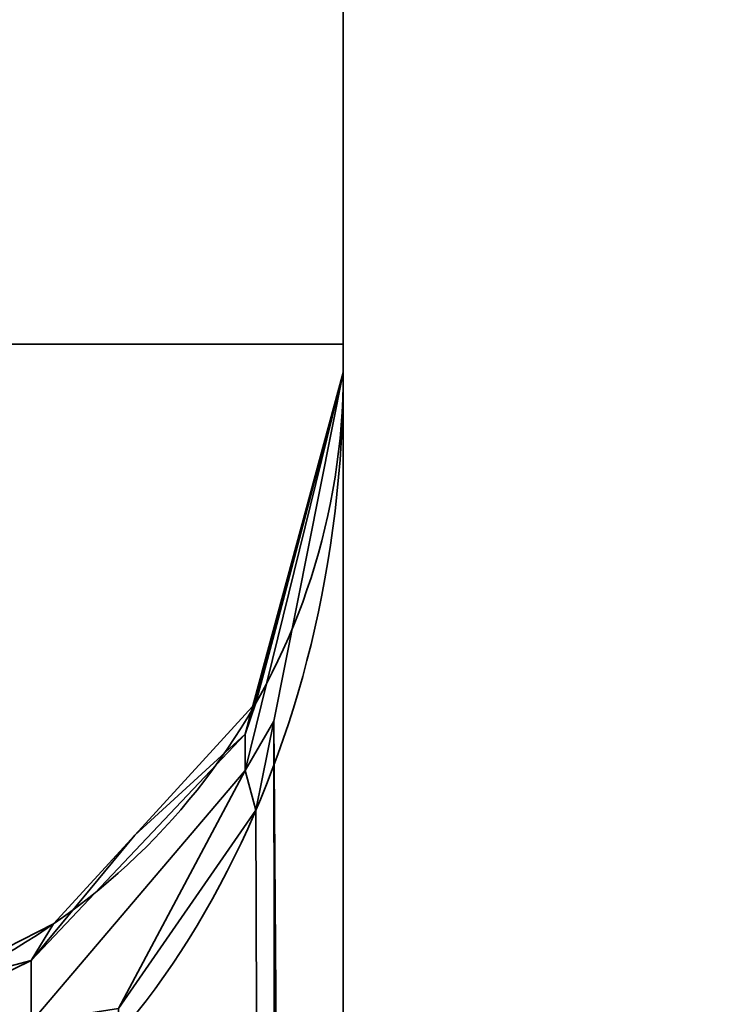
# Model space of a CAD drawing. Header units: millimetres. Extents: x -603 to 3703, y -115 to 193.
# Tile 468 of 656: x 2484.82 to 2486.3, y -6.98 to -4.92. Entities that reach past the tile are written whole.
import ezdxf

# ---------------------------------------------------------------- set-up
doc = ezdxf.new("R2010")
doc.units = ezdxf.units.MM
doc.layers.add('151', color=7, linetype='Continuous', true_color=0xffffff)

# ---------------------------------------------------------------- blocks, each defined once
blk = doc.blocks.new('UG_SURFACE_003')
at = {"layer": '151', "color": 252, "linetype": 'Continuous', "lineweight": 35}
for points in [[(3703.0001, -18, 2212.25), (3703.0001, 174.4, 2212.25), (2296.9999, 174.4, 2212.25), (2296.9999, -18, 2212.25)], [(2447, -18, 2062.2499), (2447, 174.4, 2062.2499), (3553, 174.4, 2062.2499), (3553, -18, 2062.2499)]]:
    blk.add_3dface(points, dxfattribs=at)
blk = doc.blocks.new('UG_SURFACE_165')
at = {"layer": '151', "color": 252, "linetype": 'Continuous', "lineweight": 35}
for points in [[(2485.5001, -29.92, 2021.75), (2485.5001, 14.42, 2021.75), (2485.5001, 14.42, -7.75), (2485.5001, -29.92, -7.75)], [(2487, -29.92, 2020.2501), (2487, 14.42, 2020.2501), (2485.5001, 14.42, 2021.75), (2485.5001, -29.92, 2021.75)], [(2485.5001, -29.92, -7.75), (2485.5001, 14.42, -7.75), (2487, 14.42, -7.75), (2487, -29.92, -7.75)]]:
    blk.add_3dface(points, dxfattribs=at)
blk = doc.blocks.new('UG_SURFACE_166')
at = {"layer": '151', "color": 252, "linetype": 'Continuous', "lineweight": 35}
for points in [[(2485.5001, -29.92, 2021.75), (2485.5001, 14.42, 2021.75), (2485.5001, 14.42, -7.75), (2485.5001, -29.92, -7.75)], [(2487, -29.92, 2020.2501), (2487, 14.42, 2020.2501), (2485.5001, 14.42, 2021.75), (2485.5001, -29.92, 2021.75)], [(2485.5001, -29.92, -7.75), (2485.5001, 14.42, -7.75), (2487, 14.42, -7.75), (2487, -29.92, -7.75)]]:
    blk.add_3dface(points, dxfattribs=at)
blk = doc.blocks.new('UG_SURFACE_167')
at = {"layer": '151', "color": 252, "linetype": 'Continuous', "lineweight": 35}
for points in [[(2485.5001, -29.92, 2021.75), (3514.4999, -29.92, 2021.75), (3514.4999, 14.42, 2021.75), (2485.5001, 14.42, 2021.75)], [(2485.5001, -29.92, 2021.75), (2485.5001, 14.42, 2021.75), (2487, 14.42, 2020.2501), (2487, -29.92, 2020.2501)]]:
    blk.add_3dface(points, dxfattribs=at)
blk = doc.blocks.new('UG_SURFACE_172')
at = {"layer": '151', "color": 252, "linetype": 'Continuous', "lineweight": 35}
for points in [[(2485.5001, -5.6, 1166.25), (2485.5001, -5.6, 981.25), (2484.8001, -5.6, 981.25), (2484.8001, -5.6, 1166.25)], [(2485.5001, -7, 1166.25), (2485.5001, -5.6, 1166.25), (2484.8001, -5.6, 1166.25), (2484.8001, -7, 1166.25)], [(2484.8001, -26.0201, 981.25), (2484.8001, -5.6, 981.25), (2485.5001, -5.6, 981.25), (2485.5001, -26.0201, 981.25)], [(2485.5001, -5.6, 981.25), (2485.5001, -14.686, 985.2349), (2485.5001, -15.1779, 984.9508)], [(2485.5001, -15.1779, 984.9508), (2485.5001, -15.7428, 984.8915), (2485.5001, -26.0201, 981.25), (2485.5001, -5.6, 981.25)], [(2485.5001, -5.6, 981.25), (2485.5001, -14.234, 986.25), (2485.5001, -14.3521, 985.6944)], [(2485.5001, -5.6, 981.25), (2485.5001, -5.6, 1166.25), (2485.5001, -5.659, 1006.8141)], [(2485.5001, -14.3521, 985.6944), (2485.5001, -14.686, 985.2349), (2485.5001, -5.6, 981.25)], [(2485.5001, -5.659, 1006.8141), (2485.5001, -14.234, 986.25), (2485.5001, -5.6, 981.25)], [(2485.5001, -5.6, 1166.25), (2485.5001, -5.659, 1165.6859), (2485.5001, -5.659, 1006.8141)], [(2485.5001, -5.6, 1166.25), (2485.5001, -7, 1166.25), (2485.5001, -5.659, 1165.6859)], [(2485.2951, -6.4906, 1165.1908), (2485.5001, -5.659, 1165.6859), (2485.3547, -6.3881, 1165.3718)], [(2485.3611, -6.1854, 1165.1392), (2485.5001, -5.659, 1165.6859), (2485.2951, -6.4151, 1165.0817)], [(2485.5001, -5.659, 1165.6859), (2485.2951, -6.4906, 1165.1908), (2485.2951, -6.4151, 1165.0817)], [(2485.2951, -6.4151, 1007.4183), (2485.5001, -5.659, 1006.8141), (2485.3611, -6.1854, 1007.3608)], [(2485.3547, -6.3881, 1007.1282), (2485.5001, -5.659, 1006.8141), (2485.2951, -6.4906, 1007.3092)], [(2485.5001, -5.659, 1006.8141), (2485.2951, -6.4151, 1007.4183), (2485.2951, -6.4906, 1007.3092)], [(2485.3547, -6.3881, 1165.3718), (2485.5001, -5.659, 1165.6859), (2485.5001, -26.0201, 1173.3412)], [(2485.5001, -26.0201, 999.1588), (2485.5001, -5.659, 1006.8141), (2485.3547, -6.3881, 1007.1282)], [(2485.5001, -5.659, 1006.8141), (2485.5001, -5.659, 1165.6859), (2485.3611, -6.1854, 1165.1392), (2485.3611, -6.1854, 1007.3608)], [(2485.5001, -5.659, 1006.8141), (2485.5001, -12.7428, 996.1085), (2485.5001, -12.1779, 996.0492)], [(2485.5001, -13.283, 995.933), (2485.5001, -12.7428, 996.1085), (2485.5001, -5.659, 1006.8141), (2485.5001, -26.0201, 999.1588)], [(2485.5001, -26.0201, 1173.3412), (2485.5001, -5.659, 1165.6859), (2485.5001, -7, 1166.25)], [(2485.5001, -5.659, 1006.8141), (2485.5001, -11.686, 995.7651), (2485.5001, -11.3521, 995.3056)], [(2485.5001, -12.1779, 996.0492), (2485.5001, -11.686, 995.7651), (2485.5001, -5.659, 1006.8141)], [(2485.5001, -14.3521, 986.8056), (2485.5001, -5.659, 1006.8141), (2485.5001, -11.3521, 994.1944)], [(2485.5001, -5.659, 1006.8141), (2485.5001, -14.3521, 986.8056), (2485.5001, -14.234, 986.25)], [(2485.5001, -11.3521, 995.3056), (2485.5001, -11.234, 994.75), (2485.5001, -5.659, 1006.8141)], [(2485.5001, -5.659, 1006.8141), (2485.5001, -11.234, 994.75), (2485.5001, -11.3521, 994.1944)], [(2485.2951, -6.4151, 1165.0817), (2485.3177, -6.3497, 1164.9686), (2485.3611, -6.1854, 1165.1392)], [(2485.3611, -6.1854, 1007.3608), (2485.3177, -6.3497, 1007.5314), (2485.2951, -6.4151, 1007.4183)], [(2485.3177, -6.3497, 1007.5314), (2485.3611, -6.1854, 1165.1392), (2485.3177, -6.3497, 1164.9686)], [(2485.3177, -6.3497, 1007.5314), (2485.3611, -6.1854, 1007.3608), (2485.3611, -6.1854, 1165.1392)], [(2485.065, -6.6258, 1164.6819), (2485.3177, -6.3497, 1164.9686), (2485.2951, -6.4151, 1165.0817)], [(2485.3177, -6.3497, 1164.9686), (2485.065, -6.6258, 1007.8181), (2485.3177, -6.3497, 1007.5314)], [(2485.3177, -6.3497, 1164.9686), (2485.065, -6.6258, 1164.6819), (2485.065, -6.6258, 1007.8181)], [(2485.2951, -6.4151, 1007.4183), (2485.3177, -6.3497, 1007.5314), (2485.065, -6.6258, 1007.8181)], [(2485.3547, -6.3881, 1165.3718), (2485.3177, -6.5735, 1165.2919), (2485.2951, -6.4906, 1165.1908)], [(2485.2951, -6.4906, 1007.3092), (2485.3177, -6.5735, 1007.2081), (2485.3547, -6.3881, 1007.1282)], [(2485.3177, -6.5735, 1165.2919), (2485.3547, -6.3881, 1165.3718), (2485.3823, -26.2166, 1172.8187)], [(2485.3823, -26.2166, 999.6814), (2485.3547, -6.3881, 1007.1282), (2485.3177, -6.5735, 1007.2081)], [(2485.5001, -26.0201, 1173.3412), (2485.3864, -26.2146, 1172.8238), (2485.3547, -6.3881, 1165.3718)], [(2485.3864, -26.2146, 1172.8238), (2485.3823, -26.2166, 1172.8187), (2485.3547, -6.3881, 1165.3718)], [(2485.3547, -6.3881, 1007.1282), (2485.3823, -26.2166, 999.6814), (2485.3864, -26.2146, 999.6762)], [(2485.3547, -6.3881, 1007.1282), (2485.3864, -26.2146, 999.6762), (2485.5001, -26.0201, 999.1588)], [(2485.2951, -6.4151, 1165.0817), (2484.8485, -6.888, 1164.6972), (2485.065, -6.6258, 1164.6819)], [(2485.2951, -6.4151, 1165.0817), (2485.2951, -6.4906, 1165.1908), (2484.8485, -7.017, 1164.8835), (2484.8485, -6.888, 1164.6972)], [(2485.065, -6.6258, 1007.8181), (2484.8485, -6.888, 1007.8028), (2485.2951, -6.4151, 1007.4183)], [(2485.2951, -6.4906, 1007.3092), (2485.2951, -6.4151, 1007.4183), (2484.8485, -6.888, 1007.8028), (2484.8485, -7.017, 1007.6165)], [(2485.0309, -6.9883, 1165.1131), (2484.8485, -7.017, 1164.8835), (2485.2951, -6.4906, 1165.1908)], [(2485.2951, -6.4906, 1007.3092), (2484.8485, -7.017, 1007.6165), (2485.0309, -6.9883, 1007.3869)], [(2485.2951, -6.4906, 1165.1908), (2485.3177, -6.5735, 1165.2919), (2485.0309, -6.9883, 1165.1131)], [(2485.0309, -6.9883, 1007.3869), (2485.3177, -6.5735, 1007.2081), (2485.2951, -6.4906, 1007.3092)], [(2485.0309, -6.9883, 1165.1131), (2485.3177, -6.5735, 1165.2919), (2485.3823, -26.2166, 1172.8187)], [(2485.3823, -26.2166, 999.6814), (2485.3177, -6.5735, 1007.2081), (2485.0309, -6.9883, 1007.3869)], [(2484.8485, -6.888, 1164.6972), (2484.895, -6.8114, 1164.4892), (2485.065, -6.6258, 1164.6819)], [(2485.065, -6.6258, 1007.8181), (2484.895, -6.8114, 1008.0109), (2484.8485, -6.888, 1007.8028)], [(2484.895, -6.8114, 1008.0109), (2485.065, -6.6258, 1164.6819), (2484.895, -6.8114, 1164.4892)], [(2484.895, -6.8114, 1008.0109), (2485.065, -6.6258, 1007.8181), (2485.065, -6.6258, 1164.6819)], [(2484.6323, -6.9453, 1164.35), (2484.895, -6.8114, 1164.4892), (2484.8485, -6.888, 1164.6972)], [(2484.895, -6.8114, 1164.4892), (2484.6323, -6.9453, 1008.15), (2484.895, -6.8114, 1008.0109)], [(2484.895, -6.8114, 1164.4892), (2484.6323, -6.9453, 1164.35), (2484.6323, -6.9453, 1008.15)], [(2484.8485, -6.888, 1007.8028), (2484.895, -6.8114, 1008.0109), (2484.6323, -6.9453, 1008.15)], [(2484.8485, -6.888, 1164.6972), (2484.5266, -7.0454, 1164.5662), (2484.6323, -6.9453, 1164.35)], [(2484.8485, -6.888, 1164.6972), (2484.8485, -7.017, 1164.8835), (2484.5266, -7.1951, 1164.7823), (2484.5266, -7.0454, 1164.5662)], [(2484.6323, -6.9453, 1008.15), (2484.5266, -7.0454, 1007.9339), (2484.8485, -6.888, 1007.8028)], [(2484.8485, -7.017, 1007.6165), (2484.8485, -6.888, 1007.8028), (2484.5266, -7.0454, 1007.9339), (2484.5266, -7.1951, 1007.7177)]]:
    blk.add_3dface(points, dxfattribs=at)
blk = doc.blocks.new('UG_SURFACE_174')
at = {"layer": '151', "color": 252, "linetype": 'Continuous', "lineweight": 35}
for points in [[(2485.5001, -5.6, 1166.25), (2485.5001, -5.6, 981.25), (2484.8001, -5.6, 981.25), (2484.8001, -5.6, 1166.25)], [(2485.5001, -7, 1166.25), (2485.5001, -5.6, 1166.25), (2484.8001, -5.6, 1166.25), (2484.8001, -7, 1166.25)], [(2484.8001, -26.0201, 981.25), (2484.8001, -5.6, 981.25), (2485.5001, -5.6, 981.25), (2485.5001, -26.0201, 981.25)], [(2485.5001, -5.6, 981.25), (2485.5001, -14.686, 985.2349), (2485.5001, -15.1779, 984.9508)], [(2485.5001, -15.1779, 984.9508), (2485.5001, -15.7428, 984.8915), (2485.5001, -26.0201, 981.25), (2485.5001, -5.6, 981.25)], [(2485.5001, -5.6, 981.25), (2485.5001, -14.234, 986.25), (2485.5001, -14.3521, 985.6944)], [(2485.5001, -5.6, 981.25), (2485.5001, -5.6, 1166.25), (2485.5001, -5.659, 1006.8141)], [(2485.5001, -14.3521, 985.6944), (2485.5001, -14.686, 985.2349), (2485.5001, -5.6, 981.25)], [(2485.5001, -5.659, 1006.8141), (2485.5001, -14.234, 986.25), (2485.5001, -5.6, 981.25)], [(2485.5001, -5.6, 1166.25), (2485.5001, -5.659, 1165.6859), (2485.5001, -5.659, 1006.8141)], [(2485.5001, -5.6, 1166.25), (2485.5001, -7, 1166.25), (2485.5001, -5.659, 1165.6859)], [(2485.2951, -6.4906, 1165.1908), (2485.5001, -5.659, 1165.6859), (2485.3547, -6.3881, 1165.3718)], [(2485.3611, -6.1854, 1165.1392), (2485.5001, -5.659, 1165.6859), (2485.2951, -6.4151, 1165.0817)], [(2485.5001, -5.659, 1165.6859), (2485.2951, -6.4906, 1165.1908), (2485.2951, -6.4151, 1165.0817)], [(2485.2951, -6.4151, 1007.4183), (2485.5001, -5.659, 1006.8141), (2485.3611, -6.1854, 1007.3608)], [(2485.3547, -6.3881, 1007.1282), (2485.5001, -5.659, 1006.8141), (2485.2951, -6.4906, 1007.3092)], [(2485.5001, -5.659, 1006.8141), (2485.2951, -6.4151, 1007.4183), (2485.2951, -6.4906, 1007.3092)], [(2485.3547, -6.3881, 1165.3718), (2485.5001, -5.659, 1165.6859), (2485.5001, -26.0201, 1173.3412)], [(2485.5001, -26.0201, 999.1588), (2485.5001, -5.659, 1006.8141), (2485.3547, -6.3881, 1007.1282)], [(2485.5001, -5.659, 1006.8141), (2485.5001, -5.659, 1165.6859), (2485.3611, -6.1854, 1165.1392), (2485.3611, -6.1854, 1007.3608)], [(2485.5001, -5.659, 1006.8141), (2485.5001, -12.7428, 996.1085), (2485.5001, -12.1779, 996.0492)], [(2485.5001, -13.283, 995.933), (2485.5001, -12.7428, 996.1085), (2485.5001, -5.659, 1006.8141), (2485.5001, -26.0201, 999.1588)], [(2485.5001, -26.0201, 1173.3412), (2485.5001, -5.659, 1165.6859), (2485.5001, -7, 1166.25)], [(2485.5001, -5.659, 1006.8141), (2485.5001, -11.686, 995.7651), (2485.5001, -11.3521, 995.3056)], [(2485.5001, -12.1779, 996.0492), (2485.5001, -11.686, 995.7651), (2485.5001, -5.659, 1006.8141)], [(2485.5001, -14.3521, 986.8056), (2485.5001, -5.659, 1006.8141), (2485.5001, -11.3521, 994.1944)], [(2485.5001, -5.659, 1006.8141), (2485.5001, -14.3521, 986.8056), (2485.5001, -14.234, 986.25)], [(2485.5001, -11.3521, 995.3056), (2485.5001, -11.234, 994.75), (2485.5001, -5.659, 1006.8141)], [(2485.5001, -5.659, 1006.8141), (2485.5001, -11.234, 994.75), (2485.5001, -11.3521, 994.1944)], [(2485.2951, -6.4151, 1165.0817), (2485.3177, -6.3497, 1164.9686), (2485.3611, -6.1854, 1165.1392)], [(2485.3611, -6.1854, 1007.3608), (2485.3177, -6.3497, 1007.5314), (2485.2951, -6.4151, 1007.4183)], [(2485.3177, -6.3497, 1007.5314), (2485.3611, -6.1854, 1165.1392), (2485.3177, -6.3497, 1164.9686)], [(2485.3177, -6.3497, 1007.5314), (2485.3611, -6.1854, 1007.3608), (2485.3611, -6.1854, 1165.1392)], [(2485.065, -6.6258, 1164.6819), (2485.3177, -6.3497, 1164.9686), (2485.2951, -6.4151, 1165.0817)], [(2485.3177, -6.3497, 1164.9686), (2485.065, -6.6258, 1007.8181), (2485.3177, -6.3497, 1007.5314)], [(2485.3177, -6.3497, 1164.9686), (2485.065, -6.6258, 1164.6819), (2485.065, -6.6258, 1007.8181)], [(2485.2951, -6.4151, 1007.4183), (2485.3177, -6.3497, 1007.5314), (2485.065, -6.6258, 1007.8181)], [(2485.3547, -6.3881, 1165.3718), (2485.3177, -6.5735, 1165.2919), (2485.2951, -6.4906, 1165.1908)], [(2485.2951, -6.4906, 1007.3092), (2485.3177, -6.5735, 1007.2081), (2485.3547, -6.3881, 1007.1282)], [(2485.3177, -6.5735, 1165.2919), (2485.3547, -6.3881, 1165.3718), (2485.3823, -26.2166, 1172.8187)], [(2485.3823, -26.2166, 999.6814), (2485.3547, -6.3881, 1007.1282), (2485.3177, -6.5735, 1007.2081)], [(2485.5001, -26.0201, 1173.3412), (2485.3864, -26.2146, 1172.8238), (2485.3547, -6.3881, 1165.3718)], [(2485.3864, -26.2146, 1172.8238), (2485.3823, -26.2166, 1172.8187), (2485.3547, -6.3881, 1165.3718)], [(2485.3547, -6.3881, 1007.1282), (2485.3823, -26.2166, 999.6814), (2485.3864, -26.2146, 999.6762)], [(2485.3547, -6.3881, 1007.1282), (2485.3864, -26.2146, 999.6762), (2485.5001, -26.0201, 999.1588)], [(2485.2951, -6.4151, 1165.0817), (2484.8485, -6.888, 1164.6972), (2485.065, -6.6258, 1164.6819)], [(2485.2951, -6.4151, 1165.0817), (2485.2951, -6.4906, 1165.1908), (2484.8485, -7.017, 1164.8835), (2484.8485, -6.888, 1164.6972)], [(2485.065, -6.6258, 1007.8181), (2484.8485, -6.888, 1007.8028), (2485.2951, -6.4151, 1007.4183)], [(2485.2951, -6.4906, 1007.3092), (2485.2951, -6.4151, 1007.4183), (2484.8485, -6.888, 1007.8028), (2484.8485, -7.017, 1007.6165)], [(2485.0309, -6.9883, 1165.1131), (2484.8485, -7.017, 1164.8835), (2485.2951, -6.4906, 1165.1908)], [(2485.2951, -6.4906, 1007.3092), (2484.8485, -7.017, 1007.6165), (2485.0309, -6.9883, 1007.3869)], [(2485.2951, -6.4906, 1165.1908), (2485.3177, -6.5735, 1165.2919), (2485.0309, -6.9883, 1165.1131)], [(2485.0309, -6.9883, 1007.3869), (2485.3177, -6.5735, 1007.2081), (2485.2951, -6.4906, 1007.3092)], [(2485.0309, -6.9883, 1165.1131), (2485.3177, -6.5735, 1165.2919), (2485.3823, -26.2166, 1172.8187)], [(2485.3823, -26.2166, 999.6814), (2485.3177, -6.5735, 1007.2081), (2485.0309, -6.9883, 1007.3869)], [(2484.8485, -6.888, 1164.6972), (2484.895, -6.8114, 1164.4892), (2485.065, -6.6258, 1164.6819)], [(2485.065, -6.6258, 1007.8181), (2484.895, -6.8114, 1008.0109), (2484.8485, -6.888, 1007.8028)], [(2484.895, -6.8114, 1008.0109), (2485.065, -6.6258, 1164.6819), (2484.895, -6.8114, 1164.4892)], [(2484.895, -6.8114, 1008.0109), (2485.065, -6.6258, 1007.8181), (2485.065, -6.6258, 1164.6819)], [(2484.6323, -6.9453, 1164.35), (2484.895, -6.8114, 1164.4892), (2484.8485, -6.888, 1164.6972)], [(2484.895, -6.8114, 1164.4892), (2484.6323, -6.9453, 1008.15), (2484.895, -6.8114, 1008.0109)], [(2484.895, -6.8114, 1164.4892), (2484.6323, -6.9453, 1164.35), (2484.6323, -6.9453, 1008.15)], [(2484.8485, -6.888, 1007.8028), (2484.895, -6.8114, 1008.0109), (2484.6323, -6.9453, 1008.15)], [(2484.8485, -6.888, 1164.6972), (2484.5266, -7.0454, 1164.5662), (2484.6323, -6.9453, 1164.35)], [(2484.8485, -6.888, 1164.6972), (2484.8485, -7.017, 1164.8835), (2484.5266, -7.1951, 1164.7823), (2484.5266, -7.0454, 1164.5662)], [(2484.6323, -6.9453, 1008.15), (2484.5266, -7.0454, 1007.9339), (2484.8485, -6.888, 1007.8028)], [(2484.8485, -7.017, 1007.6165), (2484.8485, -6.888, 1007.8028), (2484.5266, -7.0454, 1007.9339), (2484.5266, -7.1951, 1007.7177)]]:
    blk.add_3dface(points, dxfattribs=at)

msp = doc.modelspace()

# ---------------------------------------------------------------- linework, layer by layer
at = {"layer": '151', "color": 252, "linetype": 'Continuous', "lineweight": 35, "true_color": 0x939598}
for p, q in [((2485.5, -29.92, 2021.75), (2485.5, 14.42, 2021.75)), ((2485.5, 14.42, -7.75), (2485.5, -29.92, -7.75)), ((2485.5, -29.92, 2021.75), (2485.5, 14.42, 2021.75)), ((2485.5, 14.42, -7.75), (2485.5, -29.92, -7.75)), ((2485.5, -29.92, 2021.75), (2485.5, 14.42, 2021.75)), ((2485.5, -5.6, 981.25), (2484.8, -5.6, 981.25)), ((2485.5, -5.6, 1166.25), (2484.8, -5.6, 1166.25)), ((2485.5, -5.6, 981.25), (2484.8, -5.6, 981.25)), ((2485.5, -5.6, 1166.25), (2484.8, -5.6, 1166.25)), ((2485.5, -26.0201, 981.25), (2485.5, -5.6, 981.25)), ((2485.5, -7, 1166.25), (2485.5, -5.6, 1166.25)), ((2485.5, -5.6, 1166.25), (2485.5, -5.6, 981.25)), ((2485.5, -7, 1166.25), (2485.5, -5.6, 1166.25)), ((2485.5, -5.6, 1166.25), (2485.5, -5.6, 981.25)), ((2485.5, -26.0201, 981.25), (2485.5, -5.6, 981.25)), ((2485.5, -26.0201, 1173.3412), (2485.5, -5.659, 1165.6859)), ((2485.5, -5.659, 1006.8141), (2485.5, -26.0201, 999.1588)), ((2485.5, -5.659, 1165.6859), (2485.5, -5.659, 1006.8141)), ((2485.5, -26.0201, 1173.3412), (2485.5, -5.659, 1165.6859)), ((2485.5, -5.659, 1006.8141), (2485.5, -26.0201, 999.1588)), ((2485.5, -5.659, 1165.6859), (2485.5, -5.659, 1006.8141))]:
    msp.add_line(p, q, dxfattribs=at)
at = {"layer": '151', "color": 252, "linetype": 'Continuous', "lineweight": 35, "true_color": 0x939598, "extrusion": (-2.37351e-16, -0.395731, -0.918367)}
msp.add_ellipse((2484.1, -5.659, 1006.8141), major_axis=(0, 1.8537, -0.7988), ratio=0.69361, start_param=1.570796, end_param=2.803205, dxfattribs=at)
msp.add_ellipse((2484.1, -5.659, 1006.8141), major_axis=(0, 1.8537, -0.7988), ratio=0.69361, start_param=1.570796, end_param=2.803205, dxfattribs=at)
at = {"layer": '151', "color": 252, "linetype": 'Continuous', "lineweight": 35, "true_color": 0x939598, "extrusion": (4.32051e-16, 0.72035, -0.69361)}
msp.add_ellipse((2484.1, -5.659, 1165.6859), major_axis=(0, 1.4, 1.454), ratio=0.69361, start_param=1.570796, end_param=2.803205, dxfattribs=at)
msp.add_ellipse((2484.1, -5.659, 1165.6859), major_axis=(0, 1.4, 1.454), ratio=0.69361, start_param=1.570796, end_param=2.803205, dxfattribs=at)
at = {"layer": '151', "color": 252, "linetype": 'Continuous', "lineweight": 35, "true_color": 0x939598, "extrusion": (4.32051e-16, 0.72035, 0.69361)}
msp.add_ellipse((2484.1, -5.659, 1006.8141), major_axis=(0, 1.4, -1.454), ratio=0.69361, start_param=3.47998, end_param=4.712389, dxfattribs=at)
msp.add_ellipse((2484.1, -5.659, 1006.8141), major_axis=(0, 1.4, -1.454), ratio=0.69361, start_param=3.47998, end_param=4.712389, dxfattribs=at)
at = {"layer": '151', "color": 252, "linetype": 'Continuous', "lineweight": 35, "true_color": 0x939598, "extrusion": (-2.37351e-16, -0.395731, 0.918367)}
msp.add_ellipse((2484.1, -5.659, 1165.6859), major_axis=(0, 1.8537, 0.7988), ratio=0.69361, start_param=3.47998, end_param=4.712389, dxfattribs=at)
msp.add_ellipse((2484.1, -5.659, 1165.6859), major_axis=(0, 1.8537, 0.7988), ratio=0.69361, start_param=3.47998, end_param=4.712389, dxfattribs=at)

# ---------------------------------------------------------------- block references
at = {"layer": '151', "color": 252, "linetype": 'Continuous', "lineweight": 35, "true_color": 0x939598}
for name in ['UG_SURFACE_003', 'UG_SURFACE_165', 'UG_SURFACE_166', 'UG_SURFACE_167', 'UG_SURFACE_172', 'UG_SURFACE_174']:
    msp.add_blockref(name, (0, 0), dxfattribs=at)

doc.saveas('drawing.dxf')
